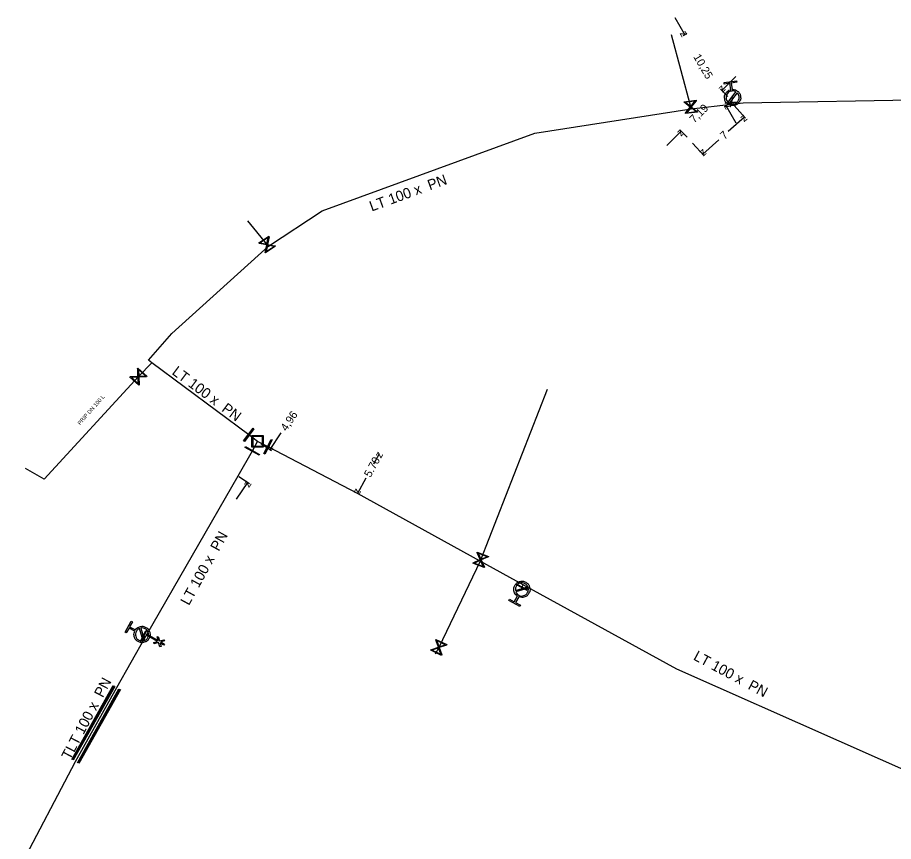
# Model space of a CAD drawing. Extents: x -643842 to -636370, y -1119190 to -1110210.
# Drawn here: x -642866.6 to -642757.1, y -1114245.3 to -1114142.3 of the extents above; entities that cross this region are included whole.
import ezdxf

# ---------------------------------------------------------------- set-up
doc = ezdxf.new("R2010")
doc.units = 0
for name, color, linetype in [('22', 7, 'Continuous'), ('CONSTRUCTION_CLASS', 7, 'Continuous'), ('Default', 7, 'Continuous'), ('Level 10', 7, 'Continuous'), ('Level 16', 7, 'Continuous'), ('Level 18', 7, 'Continuous'), ('Level 20', 7, 'Continuous'), ('Level 21', 7, 'Continuous'), ('Level 23', 7, 'Continuous'), ('Level 29', 7, 'Continuous'), ('Level 30', 7, 'Continuous'), ('Level 33', 7, 'Continuous')]:
    doc.layers.add(name, color=color, linetype=linetype)

msp = doc.modelspace()

# ---------------------------------------------------------------- linework, layer by layer
at = {"layer": 'CONSTRUCTION_CLASS'}
msp.add_lwpolyline([(-642848.71, -1114220.35), (-642848.24, -1114220.62), (-642848.32, -1114220.75), (-642848.79, -1114220.49), (-642848.66, -1114220.94), (-642848.81, -1114220.98), (-642848.97, -1114220.42), (-642849.52, -1114220.57), (-642849.56, -1114220.42), (-642849.12, -1114220.3), (-642850.49, -1114219.51), (-642850.41, -1114219.37), (-642849.04, -1114220.16), (-642849.16, -1114219.71), (-642849.01, -1114219.67), (-642848.86, -1114220.23), (-642848.3, -1114220.08), (-642848.25, -1114220.23), (-642848.71, -1114220.35)], dxfattribs=at)
at = {"layer": 'Default'}
for points in [[(-642777.3, -1114151.33), (-642776.94, -1114151.31), (-642776.65, -1114151.53), (-642776.32, -1114151.78), (-642776.26, -1114152.19), (-642776.2, -1114152.6), (-642776.45, -1114152.93), (-642776.69, -1114153.26), (-642777.11, -1114153.32), (-642777.51, -1114153.38), (-642777.85, -1114153.13), (-642778.18, -1114152.89), (-642778.24, -1114152.48), (-642778.3, -1114152.07), (-642778.05, -1114151.73), (-642777.84, -1114151.44), (-642777.49, -1114151.36)], [(-642776.84, -1114151.63), (-642777.08, -1114151.48), (-642777.37, -1114151.52), (-642777.7, -1114151.57), (-642777.9, -1114151.84), (-642778.1, -1114152.11), (-642778.06, -1114152.45), (-642778.01, -1114152.74), (-642777.81, -1114152.92)], [(-642777.66, -1114153.03), (-642777.42, -1114153.17), (-642777.13, -1114153.13), (-642776.8, -1114153.08), (-642776.6, -1114152.81), (-642776.4, -1114152.54), (-642776.45, -1114152.21), (-642776.49, -1114151.92), (-642776.69, -1114151.74)], [(-642804.14, -1114214.61), (-642804.44, -1114214.41), (-642804.54, -1114214.06), (-642804.66, -1114213.67), (-642804.46, -1114213.3), (-642804.26, -1114212.94), (-642803.86, -1114212.82), (-642803.47, -1114212.7), (-642803.1, -1114212.9), (-642802.74, -1114213.1), (-642802.62, -1114213.5), (-642802.5, -1114213.89), (-642802.7, -1114214.26), (-642802.9, -1114214.62), (-642803.3, -1114214.74), (-642803.65, -1114214.85), (-642803.98, -1114214.7)], [(-642802.83, -1114213.46), (-642802.94, -1114213.21), (-642803.19, -1114213.07), (-642803.49, -1114212.91), (-642803.81, -1114213), (-642804.13, -1114213.1), (-642804.29, -1114213.39), (-642804.43, -1114213.65), (-642804.38, -1114213.92)], [(-642804.33, -1114214.1), (-642804.22, -1114214.36), (-642803.97, -1114214.5), (-642803.67, -1114214.66), (-642803.35, -1114214.56), (-642803.03, -1114214.47), (-642802.87, -1114214.17), (-642802.73, -1114213.91), (-642802.78, -1114213.64)], [(-642851.87, -1114218.86), (-642851.67, -1114218.56), (-642851.32, -1114218.46), (-642850.92, -1114218.34), (-642850.55, -1114218.55), (-642850.19, -1114218.75), (-642850.08, -1114219.14), (-642849.96, -1114219.54), (-642850.17, -1114219.91), (-642850.36, -1114220.27), (-642850.76, -1114220.38), (-642851.16, -1114220.5), (-642851.52, -1114220.3), (-642851.89, -1114220.1), (-642852, -1114219.7), (-642852.11, -1114219.35), (-642851.96, -1114219.02)], [(-642851.35, -1114218.67), (-642851.61, -1114218.77), (-642851.75, -1114219.03), (-642851.92, -1114219.32), (-642851.82, -1114219.65), (-642851.73, -1114219.97), (-642851.44, -1114220.13), (-642851.18, -1114220.27), (-642850.9, -1114220.22)], [(-642850.73, -1114220.17), (-642850.47, -1114220.07), (-642850.33, -1114219.81), (-642850.17, -1114219.52), (-642850.26, -1114219.2), (-642850.35, -1114218.87), (-642850.65, -1114218.71), (-642850.9, -1114218.57), (-642851.18, -1114218.62)]]:
    msp.add_open_spline(points, degree=3, dxfattribs=at)
at = {"layer": 'Level 10'}
for points in [[(-642784.47, -1114142.33), (-642783.21, -1114144.5)], [(-642782.96, -1114144.35), (-642783.43, -1114144.62)], [(-642776.83, -1114149.69), (-642778.6, -1114151.46)], [(-642777.85, -1114152.21), (-642778.78, -1114151.28)], [(-642777.81, -1114153.21), (-642778.28, -1114153.48)], [(-642776.81, -1114155.52), (-642778.06, -1114153.36)], [(-642777.05, -1114153.33), (-642775.62, -1114154.92)], [(-642777.79, -1114156.54), (-642775.78, -1114154.73)], [(-642785.46, -1114158.31), (-642783.69, -1114156.54)], [(-642782.93, -1114157.3), (-642783.86, -1114156.37)], [(-642782.25, -1114158.02), (-642780.82, -1114159.61)], [(-642778.98, -1114157.61), (-642780.98, -1114159.42)], [(-642833.68, -1114194.23), (-642835.07, -1114196.31)], [(-642836.18, -1114195.57), (-642834.86, -1114196.45)], [(-642822.09, -1114198.08), (-642821.39, -1114196.79)], [(-642838.94, -1114199.69), (-642837.62, -1114200.57)], [(-642839.22, -1114202.51), (-642837.83, -1114200.43)], [(-642823.07, -1114199.9), (-642824.11, -1114201.8)]]:
    msp.add_lwpolyline(points, dxfattribs=at)
at = {"layer": 'Level 16'}
for points in [[(-642781.65, -1114154.17), (-642783.14, -1114154.34), (-642783.14, -1114154.28), (-642783.06, -1114154.18), (-642782.54, -1114153.52), (-642783.3, -1114152.92), (-642783.31, -1114152.85), (-642781.82, -1114152.68), (-642781.82, -1114152.74), (-642782.42, -1114153.5), (-642781.76, -1114154.02), (-642781.65, -1114154.1), (-642781.65, -1114154.17)], [(-642783.15, -1114152.93), (-642782.49, -1114153.45), (-642781.97, -1114152.79), (-642783.15, -1114152.93)], [(-642781.81, -1114154.09), (-642782.47, -1114153.57), (-642782.99, -1114154.23), (-642781.81, -1114154.09)], [(-642776.63, -1114152.94), (-642778.12, -1114153.08), (-642778.13, -1114152.98), (-642776.64, -1114152.85), (-642776.63, -1114152.94)], [(-642834.37, -1114170.92), (-642835.62, -1114171.75), (-642835.66, -1114171.69), (-642835.63, -1114171.57), (-642835.46, -1114170.75), (-642836.41, -1114170.55), (-642836.45, -1114170.5), (-642835.2, -1114169.67), (-642835.16, -1114169.73), (-642835.36, -1114170.68), (-642834.53, -1114170.85), (-642834.41, -1114170.87), (-642834.37, -1114170.92)], [(-642836.27, -1114170.49), (-642835.44, -1114170.66), (-642835.28, -1114169.84), (-642836.27, -1114170.49)], [(-642834.55, -1114170.93), (-642835.38, -1114170.76), (-642835.54, -1114171.58), (-642834.55, -1114170.93)], [(-642851.55, -1114186.14), (-642850.44, -1114187.16), (-642850.49, -1114187.21), (-642850.62, -1114187.21), (-642851.45, -1114187.24), (-642851.41, -1114188.21), (-642851.46, -1114188.26), (-642852.56, -1114187.25), (-642852.52, -1114187.2), (-642851.55, -1114187.16), (-642851.58, -1114186.32), (-642851.59, -1114186.19), (-642851.55, -1114186.14)], [(-642851.49, -1114186.32), (-642851.46, -1114187.16), (-642850.62, -1114187.12), (-642851.49, -1114186.32)], [(-642851.51, -1114188.09), (-642851.54, -1114187.25), (-642852.38, -1114187.28), (-642851.51, -1114188.09)], [(-642837.06, -1114193.71), (-642838.25, -1114195.31), (-642838.35, -1114195.24), (-642837.16, -1114193.63), (-642837.06, -1114193.71)], [(-642834.79, -1114195.11), (-642835.71, -1114196.88), (-642835.82, -1114196.82), (-642834.9, -1114195.05), (-642834.79, -1114195.11)], [(-642838.11, -1114195.95), (-642836.36, -1114196.92), (-642836.42, -1114197.03), (-642838.17, -1114196.06), (-642838.11, -1114195.95)], [(-642809.15, -1114209.12), (-642807.75, -1114209.67), (-642807.77, -1114209.73), (-642807.89, -1114209.78), (-642808.66, -1114210.11), (-642808.27, -1114211), (-642808.3, -1114211.06), (-642809.69, -1114210.52), (-642809.67, -1114210.46), (-642808.78, -1114210.07), (-642809.12, -1114209.3), (-642809.17, -1114209.18), (-642809.15, -1114209.12)], [(-642809.03, -1114209.26), (-642808.7, -1114210.03), (-642807.93, -1114209.7), (-642809.03, -1114209.26)], [(-642808.4, -1114210.92), (-642808.74, -1114210.15), (-642809.51, -1114210.49), (-642808.4, -1114210.92)], [(-642804.21, -1114213.14), (-642802.89, -1114213.86), (-642802.93, -1114213.94), (-642804.25, -1114213.22), (-642804.21, -1114213.14)], [(-642850.47, -1114218.95), (-642851.15, -1114220.29), (-642851.23, -1114220.25), (-642850.55, -1114218.91), (-642850.47, -1114218.95)], [(-642814.32, -1114220.03), (-642812.97, -1114220.68), (-642813, -1114220.74), (-642813.12, -1114220.78), (-642813.91, -1114221.06), (-642813.59, -1114221.97), (-642813.62, -1114222.03), (-642814.97, -1114221.38), (-642814.94, -1114221.32), (-642814.02, -1114221), (-642814.3, -1114220.21), (-642814.35, -1114220.09), (-642814.32, -1114220.03)], [(-642814.22, -1114220.18), (-642813.94, -1114220.97), (-642813.15, -1114220.7), (-642814.22, -1114220.18)], [(-642813.72, -1114221.88), (-642814, -1114221.09), (-642814.79, -1114221.36), (-642813.72, -1114221.88)]]:
    msp.add_lwpolyline(points, dxfattribs=at)
at = {"layer": 'Level 18'}
for points in [[(-642835.89, -1114194.57), (-642835.89, -1114196.02), (-642837.31, -1114196.02), (-642837.31, -1114194.57), (-642835.89, -1114194.57)], [(-642837.19, -1114194.69), (-642837.19, -1114195.9), (-642836.01, -1114195.9), (-642836.01, -1114194.69), (-642837.19, -1114194.69)]]:
    msp.add_lwpolyline(points, dxfattribs=at)
at = {"layer": 'Level 21'}
for points in [[(-642836.6, -1114195.29), (-642837.7, -1114194.47), (-642849.81, -1114185.5), (-642850.25, -1114185.16), (-642847.33, -1114181.83), (-642835.26, -1114170.9), (-642828.55, -1114166.48), (-642801.96, -1114156.8), (-642782.41, -1114153.75), (-642777.38, -1114153.16), (-642775.94, -1114152.98), (-642729.22, -1114152.14), (-642697.86, -1114151.57), (-642696.6, -1114151.55)], [(-642850.45, -1114219.44), (-642839.05, -1114199.59), (-642837.26, -1114196.49), (-642836.6, -1114195.29)], [(-642719.71, -1114257.89), (-642720.92, -1114257.4), (-642726.63, -1114255.06), (-642722.91, -1114248.34), (-642740.97, -1114238.85), (-642743.37, -1114241.89), (-642743.66, -1114241.76), (-642784.22, -1114223.76), (-642803.4, -1114213.21), (-642808.78, -1114210.24), (-642824.11, -1114201.8), (-642835.3, -1114195.97), (-642836.6, -1114195.29)], [(-642866.6, -1114249.08), (-642866.4, -1114248.71), (-642859.37, -1114235.29), (-642854.19, -1114226.05), (-642850.6, -1114219.7), (-642850.45, -1114219.44)]]:
    msp.add_lwpolyline(points, dxfattribs=at)
at = {"layer": 'Level 23'}
for points in [[(-642782.41, -1114153.75), (-642782.48, -1114153.51), (-642784.89, -1114144.5)], [(-642777.25, -1114152.33), (-642777.38, -1114152.96), (-642777.38, -1114153.16)], [(-642835.26, -1114170.9), (-642835.41, -1114170.71), (-642837.82, -1114167.73)], [(-642849.81, -1114185.5), (-642851.5, -1114187.2), (-642863.29, -1114200.01), (-642865.6, -1114198.69)], [(-642808.78, -1114210.24), (-642808.72, -1114210.09), (-642800.38, -1114188.75)], [(-642808.78, -1114210.24), (-642813.97, -1114221.03), (-642814.43, -1114221.87)], [(-642803.58, -1114213.78), (-642803.57, -1114213.54), (-642803.4, -1114213.21)], [(-642851.04, -1114219.42), (-642850.85, -1114219.6), (-642850.6, -1114219.7)]]:
    msp.add_lwpolyline(points, dxfattribs=at)
at = {"layer": 'Level 29'}
for points in [[(-642859.81, -1114235.05), (-642854.63, -1114225.81)], [(-642854.45, -1114225.9), (-642859.63, -1114235.14)], [(-642859.11, -1114235.44), (-642853.93, -1114226.2)], [(-642853.75, -1114226.29), (-642858.93, -1114235.53)]]:
    msp.add_lwpolyline(points, dxfattribs=at)
at = {"layer": 'Level 30'}
for points in [[(-642854.54, -1114225.85), (-642859.72, -1114235.09)], [(-642853.84, -1114226.25), (-642859.02, -1114235.49)]]:
    msp.add_lwpolyline(points, dxfattribs=at)
at = {"layer": 'Level 33'}
for points in [[(-642777.49, -1114151.36), (-642777.6, -1114150.55), (-642778.29, -1114150.65), (-642778.31, -1114150.46), (-642776.77, -1114150.24), (-642776.74, -1114150.42), (-642777.42, -1114150.52), (-642777.3, -1114151.33)], [(-642777.81, -1114152.92), (-642776.84, -1114151.63)], [(-642776.69, -1114151.74), (-642777.66, -1114153.03)], [(-642804.38, -1114213.92), (-642802.83, -1114213.46)], [(-642802.78, -1114213.64), (-642804.33, -1114214.1)], [(-642803.98, -1114214.7), (-642804.37, -1114215.42), (-642803.76, -1114215.75), (-642803.85, -1114215.91), (-642805.22, -1114215.16), (-642805.13, -1114215), (-642804.53, -1114215.33), (-642804.14, -1114214.61)], [(-642851.96, -1114219.02), (-642852.67, -1114218.62), (-642853.01, -1114219.23), (-642853.17, -1114219.14), (-642852.41, -1114217.77), (-642852.25, -1114217.86), (-642852.59, -1114218.46), (-642851.87, -1114218.86)], [(-642850.9, -1114220.22), (-642851.35, -1114218.67)], [(-642851.18, -1114218.62), (-642850.73, -1114220.17)]]:
    msp.add_lwpolyline(points, dxfattribs=at)

# ---------------------------------------------------------------- texts
at = {"layer": '22'}
msp.add_text('PRIP DN 100 L', height=0.5, rotation=48.7276, dxfattribs=at).set_placement((-642858.78, -1114193.29))
at = {"layer": 'Level 10'}
for s, rotation, p in [('z', 300.1555, (-642783.89, -1114144.31)), ('10,25', 300.1555, (-642782.19, -1114147.24)), ('z', 225, (-642778.6, -1114150.75)), ('7,19', 45, (-642782.03, -1114155.59)), ('z', 120.1555, (-642777.38, -1114153.54)), ('z', 42.036, (-642775.82, -1114155.44)), ('z', 45, (-642783.69, -1114157.25)), ('7', 42.036, (-642778.27, -1114157.65)), ('z', 222.036, (-642780.95, -1114158.71)), ('4,96', 56.2302, (-642832.99, -1114194.1)), ('z', 236.2302, (-642835.21, -1114195.62)), ('5.70', 61.542, (-642822.49, -1114199.87)), ('z', 61.542, (-642821.19, -1114197.47)), ('z', 56.2302, (-642837.69, -1114201.13)), ('z', 241.5419, (-642824.31, -1114201.12))]:
    msp.add_text(s, height=1, rotation=rotation, dxfattribs=at).set_placement(p)
at = {"layer": 'Level 20'}
for s, rotation, p in [('LT 100 x  PN ', 19.9947, (-642822.35, -1114166.58)), ('LT 100 x  PN ', 323.4044, (-642847.4, -1114186.83)), ('LT 100 x  PN ', 61.0817, (-642845.19, -1114215.88)), ('LT 100 x  PN ', 331.781, (-642782.25, -1114222.52)), ('TLT 100 x  PN ', 62.3303, (-642860.03, -1114235.18))]:
    msp.add_text(s, height=1.3, rotation=rotation, dxfattribs=at).set_placement(p)

doc.saveas('drawing.dxf')
